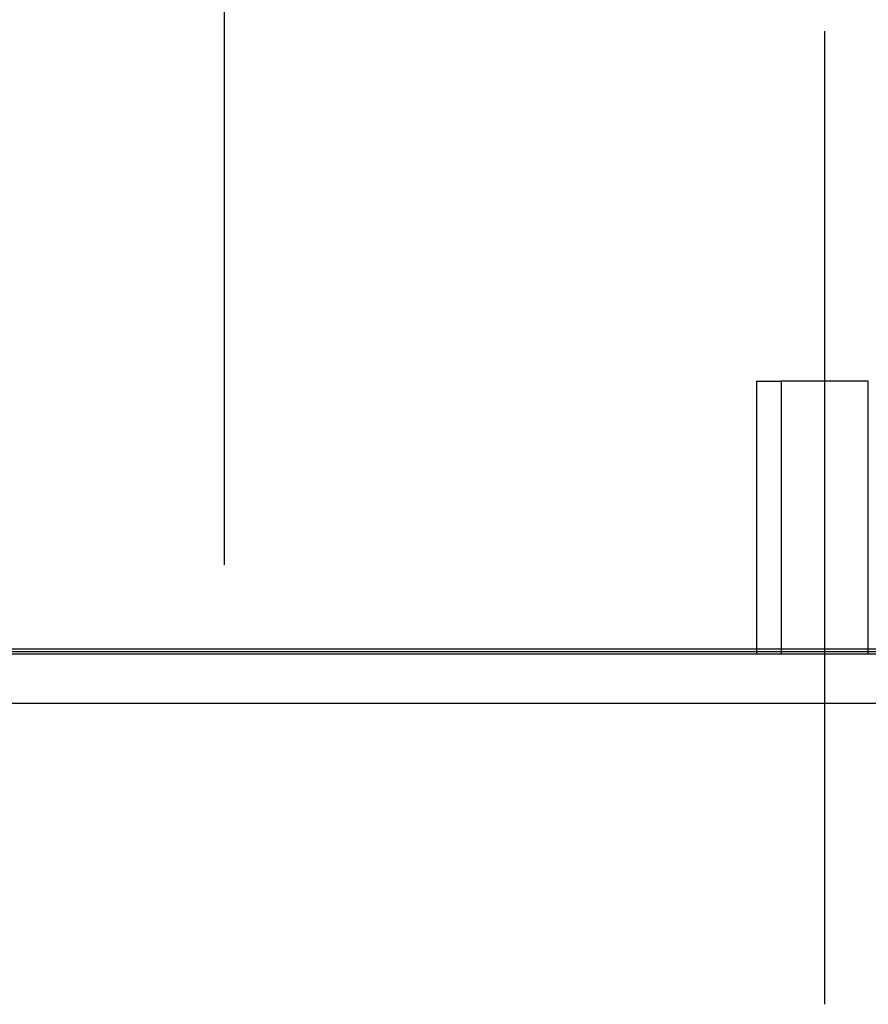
# Model space of a CAD drawing. Header units: millimetres. Extents: x -257 to 3135, y -1556 to 860.
# Tile 363 of 633: x 1319 to 1334, y -1530 to -1512. Entities that reach past the tile are written whole.
import ezdxf
from ezdxf.lldxf.tags import DXFTag

# ---------------------------------------------------------------- set-up
doc = ezdxf.new("R2010")
doc.units = ezdxf.units.MM
doc.layers.get('0').update_dxf_attribs({"linetype": 'CONTINUOUS'})
tags = doc.linetypes.add('DASHED', pattern=[25.72, 12.86, -12.86]).pattern_tags.tags
tags[6:7] = [DXFTag(74, 4), DXFTag(75, 0), DXFTag(340, '0'), DXFTag(46, 0.0), DXFTag(50, 0.0), DXFTag(44, 0.0), DXFTag(45, 0.0)]
tags[4:5] = [DXFTag(74, 4), DXFTag(75, 0), DXFTag(340, '0'), DXFTag(46, 0.0), DXFTag(50, 0.0), DXFTag(44, 0.0), DXFTag(45, 0.0)]

msp = doc.modelspace()

# ---------------------------------------------------------------- linework, layer by layer
at = {"ltscale": 0.2}
for p, q in [((1322.553, -1521.93), (1322.553, -1494.105)), ((1333.553, -1529.977), (1333.553, -1512.152))]:
    msp.add_line(p, q, dxfattribs=at)
at = {"linetype": 'DASHED', "ltscale": 0.3}
for p, q in [((1332.303, -1518.565), (1332.303, -1523.565)), ((1332.303, -1518.565), (1332.753, -1518.565)), ((1332.753, -1518.565), (1332.753, -1523.565)), ((1334.353, -1518.565), (1332.753, -1518.565)), ((1334.353, -1523.565), (1334.353, -1518.565))]:
    msp.add_line(p, q, dxfattribs=at)
at = {"linetype": 'Continuous'}
for p, q in [((1340.114, -1523.47), (1236.001, -1523.47)), ((1312.053, -1523.517), (1363.053, -1523.517)), ((1363.053, -1523.565), (1312.053, -1523.565)), ((1339.857, -1524.47), (1236.001, -1524.47))]:
    msp.add_line(p, q, dxfattribs=at)

doc.saveas('drawing.dxf')
